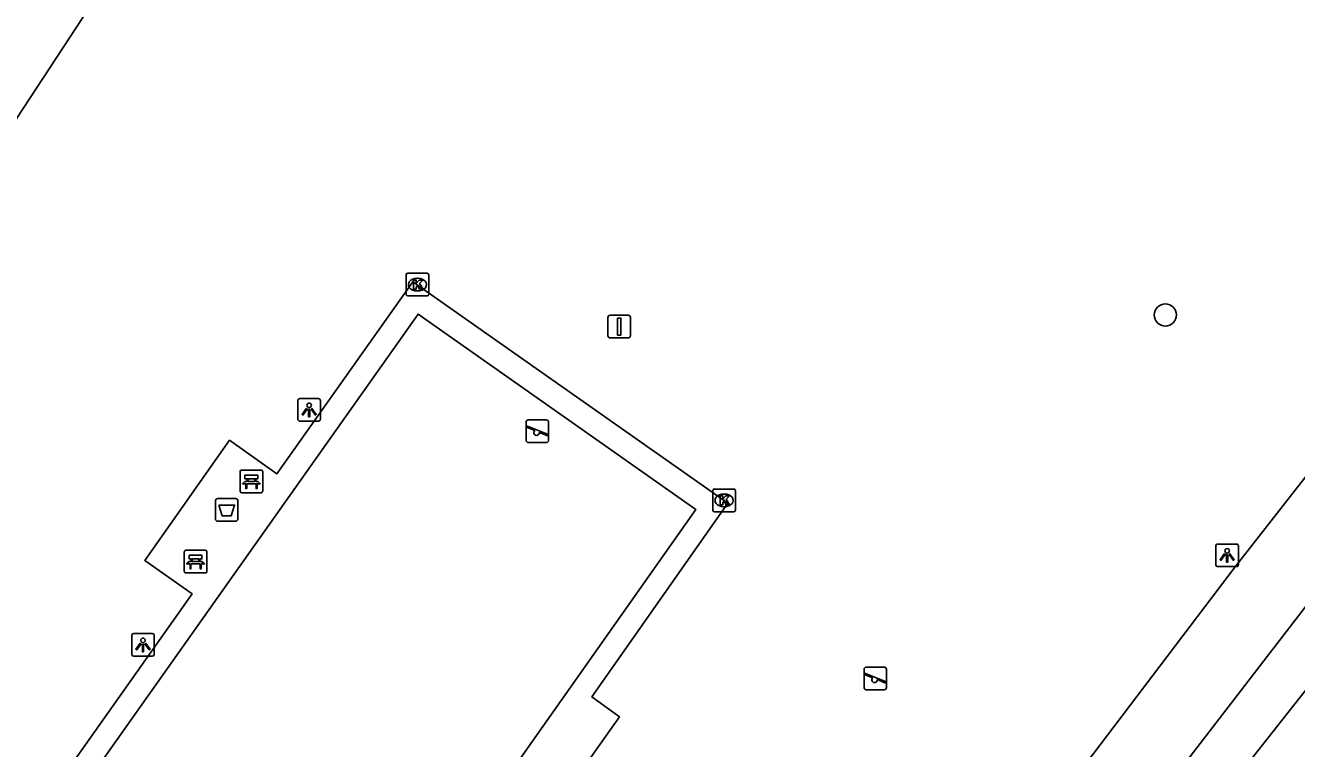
# Model space of a CAD drawing. Extents: x 159040 to 160094, y 381214 to 382518.
# Drawn here: x 159439.8 to 159495.8, y 381819.4 to 381851.3 of the extents above; entities that cross this region are included whole.
import ezdxf

# ---------------------------------------------------------------- set-up
doc = ezdxf.new("R2010")
doc.units = 0
for name, color, linetype in [('IMGEO_Afvalbak', 7, 'Continuous'), ('IMGEO_Bank', 7, 'Continuous'), ('IMGEO_Boom', 7, 'Continuous'), ('IMGEO_Groenvoorziening', 7, 'Continuous'), ('IMGEO_Kolk', 7, 'Continuous'), ('IMGEO_Lichtpunt', 7, 'Continuous'), ('IMGEO_Speelvoorziening', 7, 'Continuous'), ('IMGEO_Verkeersbordpaal', 7, 'Continuous'), ('IMGEO_Voetpad_gesloten', 7, 'Continuous'), ('IMGEO_Voetpad_open', 7, 'Continuous')]:
    doc.layers.add(name, color=color, linetype=linetype)

msp = doc.modelspace()

# ---------------------------------------------------------------- linework, layer by layer
at = {"layer": 'IMGEO_Afvalbak'}
for p, q in [((159448.197, 381829.565), (159448.197, 381830.365)), ((159448.197, 381830.365), (159448.197, 381829.565)), ((159448.297, 381830.465), (159449.087, 381830.465)), ((159449.087, 381830.465), (159448.297, 381830.465)), ((159449.187, 381830.365), (159449.187, 381829.565)), ((159449.187, 381829.565), (159449.187, 381830.365)), ((159449.087, 381829.465), (159448.297, 381829.465)), ((159448.297, 381829.465), (159449.087, 381829.465))]:
    msp.add_line(p, q, dxfattribs=at)
msp.add_lwpolyline([(159448.34, 381830.179), (159449.044, 381830.179), (159448.895, 381829.709), (159448.489, 381829.709), (159448.34, 381830.179)], dxfattribs=at)
for centre, start, end in [((159448.297, 381830.365), 90, 180), ((159448.297, 381830.365), 90, 180), ((159449.087, 381830.365), 0, 90), ((159449.087, 381830.365), 360, 90), ((159448.297, 381829.565), 180, 270), ((159448.297, 381829.565), 180, 270), ((159449.087, 381829.565), 270, 0), ((159449.087, 381829.565), 270, 0)]:
    msp.add_arc(centre, 0.1, start, end, dxfattribs=at)
at = {"layer": 'IMGEO_Bank'}
for p, q in [((159449.282, 381830.801), (159449.282, 381831.642)), ((159449.282, 381831.642), (159449.282, 381830.801)), ((159449.357, 381831.726), (159450.198, 381831.726)), ((159450.198, 381831.726), (159449.357, 381831.726)), ((159450.282, 381831.651), (159450.282, 381830.81)), ((159450.282, 381830.81), (159450.282, 381831.651)), ((159449.979, 381831.124), (159449.586, 381831.124)), ((159449.591, 381831.232), (159449.591, 381831.338)), ((159449.635, 381831.338), (159449.635, 381831.232)), ((159449.923, 381831.344), (159449.641, 381831.344)), ((159449.641, 381831.226), (159449.923, 381831.226)), ((159449.929, 381831.232), (159449.929, 381831.338)), ((159449.973, 381831.338), (159449.973, 381831.232)), ((159450.207, 381830.726), (159449.366, 381830.726)), ((159449.366, 381830.726), (159450.207, 381830.726)), ((159446.824, 381827.263), (159446.824, 381828.104)), ((159446.824, 381828.104), (159446.824, 381827.263)), ((159446.899, 381828.188), (159447.74, 381828.188)), ((159447.74, 381828.188), (159446.899, 381828.188)), ((159447.133, 381827.694), (159447.133, 381827.8)), ((159447.177, 381827.8), (159447.177, 381827.694)), ((159447.465, 381827.806), (159447.183, 381827.806)), ((159447.183, 381827.688), (159447.465, 381827.688)), ((159447.471, 381827.694), (159447.471, 381827.8)), ((159447.515, 381827.8), (159447.515, 381827.694)), ((159447.824, 381828.113), (159447.824, 381827.272)), ((159447.824, 381827.272), (159447.824, 381828.113)), ((159447.749, 381827.188), (159446.908, 381827.188)), ((159446.908, 381827.188), (159447.749, 381827.188)), ((159447.521, 381827.586), (159447.128, 381827.586))]:
    msp.add_line(p, q, dxfattribs=at)
for points in [[(159449.529, 381831.124), (159449.387, 381831.124), (159449.499, 381831.226), (159449.585, 381831.226)], [(159449.585, 381831.344), (159449.499, 381831.344), (159449.499, 381831.505), (159450.062, 381831.505), (159450.062, 381831.344), (159449.979, 381831.344)], [(159449.579, 381831.117), (159449.579, 381830.91), (159449.536, 381830.91), (159449.536, 381831.117)], [(159449.979, 381831.226), (159450.062, 381831.226), (159450.174, 381831.124), (159450.035, 381831.124)], [(159450.029, 381831.117), (159450.029, 381830.91), (159449.985, 381830.91), (159449.985, 381831.117)], [(159447.071, 381827.586), (159446.929, 381827.586), (159447.041, 381827.688), (159447.127, 381827.688)], [(159447.127, 381827.806), (159447.041, 381827.806), (159447.041, 381827.967), (159447.604, 381827.967), (159447.604, 381827.806), (159447.521, 381827.806)], [(159447.521, 381827.688), (159447.604, 381827.688), (159447.716, 381827.586), (159447.577, 381827.586)], [(159447.121, 381827.579), (159447.121, 381827.372), (159447.078, 381827.372), (159447.078, 381827.579)], [(159447.571, 381827.579), (159447.571, 381827.372), (159447.527, 381827.372), (159447.527, 381827.579)]]:
    msp.add_lwpolyline(points, dxfattribs=at)
for centre, radius, start, end in [((159449.36, 381831.648), 0.0779, 92.4484, 184.2845), ((159449.36, 381831.648), 0.0779, 92.4484, 184.2845), ((159450.204, 381831.648), 0.0779, 2.4484, 94.2845), ((159450.204, 381831.648), 0.0779, 2.4484, 94.2845), ((159449.529, 381831.117), 0.00671, 2.8957, 87.1043), ((159449.586, 381831.117), 0.00671, 92.8957, 177.1043), ((159449.584, 381831.337), 0.00671, 2.8957, 87.1043), ((159449.584, 381831.233), 0.00671, 272.8957, 357.1043), ((159449.641, 381831.337), 0.00671, 92.8957, 177.1043), ((159449.641, 381831.233), 0.00671, 182.8957, 267.1043), ((159449.923, 381831.337), 0.00671, 2.8957, 87.1043), ((159449.923, 381831.233), 0.00671, 272.8957, 357.1043), ((159449.98, 381831.337), 0.00671, 92.8957, 177.1043), ((159449.98, 381831.233), 0.00671, 182.8957, 267.1043), ((159449.978, 381831.117), 0.00671, 2.8957, 87.1043), ((159450.035, 381831.117), 0.00671, 92.8957, 177.1043), ((159449.36, 381830.804), 0.0779, 182.4484, 274.2845), ((159449.36, 381830.804), 0.0779, 182.4484, 274.2845), ((159450.204, 381830.804), 0.0779, 272.4484, 4.2845), ((159450.204, 381830.804), 0.0779, 272.4484, 4.2845), ((159446.902, 381828.11), 0.0779, 92.4484, 184.2845), ((159446.902, 381828.11), 0.0779, 92.4484, 184.2845), ((159447.126, 381827.799), 0.00671, 2.8957, 87.1043), ((159447.126, 381827.695), 0.00671, 272.8957, 357.1043), ((159447.183, 381827.799), 0.00671, 92.8957, 177.1043), ((159447.183, 381827.695), 0.00671, 182.8957, 267.1043), ((159447.465, 381827.799), 0.00671, 2.8957, 87.1043), ((159447.465, 381827.695), 0.00671, 272.8957, 357.1043), ((159447.522, 381827.799), 0.00671, 92.8957, 177.1043), ((159447.522, 381827.695), 0.00671, 182.8957, 267.1043), ((159447.746, 381828.11), 0.0779, 2.4484, 94.2845), ((159447.746, 381828.11), 0.0779, 2.4484, 94.2845), ((159446.902, 381827.266), 0.0779, 182.4484, 274.2845), ((159446.902, 381827.266), 0.0779, 182.4484, 274.2845), ((159447.071, 381827.579), 0.00671, 2.8957, 87.1043), ((159447.128, 381827.579), 0.00671, 92.8957, 177.1043), ((159447.52, 381827.579), 0.00671, 2.8957, 87.1043), ((159447.577, 381827.579), 0.00671, 92.8957, 177.1043), ((159447.746, 381827.266), 0.0779, 272.4484, 4.2845), ((159447.746, 381827.266), 0.0779, 272.4484, 4.2845)]:
    msp.add_arc(centre, radius, start, end, dxfattribs=at)
at = {"layer": 'IMGEO_Boom'}
msp.add_circle((159490.052, 381838.563), 0.489, dxfattribs=at)
at = {"layer": 'IMGEO_Groenvoorziening'}
msp.add_lwpolyline([(159509.885, 381839.344), (159482.865, 381805.051), (159484.748, 381803.285), (159483.331, 381801.872)], dxfattribs=at)
at = {"layer": 'IMGEO_Kolk'}
for p, q in [((159456.598, 381839.474), (159456.598, 381840.326)), ((159456.673, 381840.4), (159457.525, 381840.4)), ((159457.086, 381840.18), (159457.111, 381840.18)), ((159457.599, 381840.326), (159457.599, 381839.474)), ((159457.109, 381839.62), (159457.084, 381839.62)), ((159457.525, 381839.4), (159456.673, 381839.4)), ((159470.108, 381829.963), (159470.108, 381830.815)), ((159470.183, 381830.889), (159471.035, 381830.889)), ((159470.596, 381830.669), (159470.621, 381830.669)), ((159471.109, 381830.815), (159471.109, 381829.963)), ((159470.619, 381830.109), (159470.594, 381830.109)), ((159471.035, 381829.889), (159470.183, 381829.889))]:
    msp.add_line(p, q, dxfattribs=at)
for points in [[(159456.598, 381839.474), (159456.598, 381840.326)], [(159456.673, 381840.4), (159457.525, 381840.4)], [(159456.919, 381840.1), (159457.042, 381840.1), (159457.042, 381839.949), (159457.172, 381840.1), (159457.336, 381840.1), (159457.19, 381839.949), (159457.343, 381839.7), (159457.191, 381839.7), (159457.106, 381839.864), (159457.042, 381839.797), (159457.042, 381839.7), (159456.919, 381839.7), (159456.919, 381840.1)], [(159457.599, 381840.326), (159457.599, 381839.474)], [(159457.525, 381839.4), (159456.673, 381839.4)], [(159470.108, 381829.963), (159470.108, 381830.815)], [(159470.183, 381830.889), (159471.035, 381830.889)], [(159470.429, 381830.589), (159470.552, 381830.589), (159470.552, 381830.438), (159470.682, 381830.589), (159470.846, 381830.589), (159470.7, 381830.438), (159470.853, 381830.189), (159470.701, 381830.189), (159470.616, 381830.353), (159470.552, 381830.286), (159470.552, 381830.189), (159470.429, 381830.189), (159470.429, 381830.589)], [(159471.109, 381830.815), (159471.109, 381829.963)], [(159471.035, 381829.889), (159470.183, 381829.889)]]:
    msp.add_lwpolyline(points, dxfattribs=at)
for centre, start, end in [((159456.675, 381840.324), 91.552, 178.448), ((159456.675, 381840.324), 91.552, 178.448), ((159457.523, 381840.324), 1.552, 88.448), ((159457.523, 381840.324), 1.552, 88.448), ((159456.675, 381839.476), 181.552, 268.448), ((159456.675, 381839.476), 181.552, 268.448), ((159457.523, 381839.476), 271.552, 358.448), ((159457.523, 381839.476), 271.552, 358.448), ((159470.185, 381830.813), 91.552, 178.448), ((159470.185, 381830.813), 91.552, 178.448), ((159471.033, 381830.813), 1.552, 88.448), ((159471.033, 381830.813), 1.552, 88.448), ((159470.185, 381829.965), 181.552, 268.448), ((159470.185, 381829.965), 181.552, 268.448), ((159471.033, 381829.965), 271.552, 358.448), ((159471.033, 381829.965), 271.552, 358.448)]:
    msp.add_arc(centre, 0.0765, start, end, dxfattribs=at)
for centre, major_axis, ratio, start_param, end_param in [((159457.085, 381839.9), (-0.387, 0.002), 0.722429, 4.712389, 7.853982), ((159457.11, 381839.9), (-0.39, 0.002), 0.717154, 1.570796, 4.712389), ((159470.595, 381830.389), (-0.387, 0.002), 0.722429, 4.712389, 7.853982), ((159470.62, 381830.389), (-0.39, 0.002), 0.717154, 1.570796, 4.712389)]:
    msp.add_ellipse(centre, major_axis=major_axis, ratio=ratio, start_param=start_param, end_param=end_param, dxfattribs=at)
at = {"layer": 'IMGEO_Lichtpunt'}
for p, q in [((159451.828, 381834.777), (159451.828, 381833.97)), ((159451.828, 381834.777), (159451.828, 381833.97)), ((159452.73, 381834.872), (159451.922, 381834.872)), ((159452.73, 381834.872), (159451.922, 381834.872)), ((159452.824, 381833.97), (159452.824, 381834.777)), ((159452.824, 381833.97), (159452.824, 381834.777)), ((159451.922, 381833.876), (159452.73, 381833.876)), ((159451.922, 381833.876), (159452.73, 381833.876)), ((159492.273, 381828.369), (159492.273, 381827.562)), ((159492.273, 381828.369), (159492.273, 381827.562)), ((159493.175, 381828.464), (159492.367, 381828.464)), ((159493.175, 381828.464), (159492.367, 381828.464)), ((159493.269, 381827.562), (159493.269, 381828.369)), ((159493.269, 381827.562), (159493.269, 381828.369)), ((159492.367, 381827.468), (159493.175, 381827.468)), ((159492.367, 381827.468), (159493.175, 381827.468)), ((159444.508, 381824.423), (159444.508, 381823.616)), ((159444.508, 381824.423), (159444.508, 381823.616)), ((159445.41, 381824.518), (159444.602, 381824.518)), ((159445.41, 381824.518), (159444.602, 381824.518)), ((159445.504, 381823.616), (159445.504, 381824.423)), ((159445.504, 381823.616), (159445.504, 381824.423)), ((159444.602, 381823.522), (159445.41, 381823.522)), ((159444.602, 381823.522), (159445.41, 381823.522))]:
    msp.add_line(p, q, dxfattribs=at)
for points in [[(159452.202, 381834.441), (159452.241, 381834.413), (159452.053, 381834.151), (159452.015, 381834.178), (159452.202, 381834.441)], [(159452.414, 381834.413), (159452.452, 381834.44), (159452.639, 381834.178), (159452.6, 381834.15), (159452.414, 381834.413)], [(159452.304, 381834.393), (159452.351, 381834.393), (159452.351, 381834.071), (159452.304, 381834.071), (159452.304, 381834.393)], [(159492.647, 381828.033), (159492.686, 381828.005), (159492.498, 381827.743), (159492.46, 381827.77), (159492.647, 381828.033)], [(159492.749, 381827.985), (159492.796, 381827.985), (159492.796, 381827.663), (159492.749, 381827.663), (159492.749, 381827.985)], [(159492.859, 381828.005), (159492.897, 381828.032), (159493.084, 381827.77), (159493.045, 381827.742), (159492.859, 381828.005)], [(159444.882, 381824.087), (159444.921, 381824.059), (159444.733, 381823.797), (159444.695, 381823.824), (159444.882, 381824.087)], [(159444.984, 381824.039), (159445.031, 381824.039), (159445.031, 381823.717), (159444.984, 381823.717), (159444.984, 381824.039)], [(159445.094, 381824.059), (159445.132, 381824.086), (159445.319, 381823.824), (159445.28, 381823.796), (159445.094, 381824.059)]]:
    msp.add_lwpolyline(points, dxfattribs=at)
for centre in [(159452.327, 381834.575), (159492.772, 381828.167), (159445.007, 381824.221)]:
    msp.add_circle(centre, 0.0994, dxfattribs=at)
for centre, start, end in [((159451.922, 381834.777), 90, 180), ((159451.922, 381834.777), 90, 180), ((159452.73, 381834.777), 0, 90), ((159452.73, 381834.777), 0, 90), ((159451.922, 381833.97), 180, 270), ((159451.922, 381833.97), 180, 270), ((159452.73, 381833.97), 270, 0), ((159452.73, 381833.97), 270, 360), ((159492.367, 381828.369), 90, 180), ((159492.367, 381828.369), 90, 180), ((159493.175, 381828.369), 0, 90), ((159493.175, 381828.369), 0, 90), ((159492.367, 381827.562), 180, 270), ((159492.367, 381827.562), 180, 270), ((159493.175, 381827.562), 270, 0), ((159493.175, 381827.562), 270, 360), ((159444.602, 381824.423), 90, 180), ((159444.602, 381824.423), 90, 180), ((159445.41, 381824.423), 0, 90), ((159445.41, 381824.423), 0, 90), ((159444.602, 381823.616), 180, 270), ((159444.602, 381823.616), 180, 270), ((159445.41, 381823.616), 270, 0), ((159445.41, 381823.616), 270, 360)]:
    msp.add_arc(centre, 0.0946, start, end, dxfattribs=at)
at = {"layer": 'IMGEO_Speelvoorziening'}
for p, q in [((159461.983, 381833.934), (159462.773, 381833.934)), ((159462.773, 381833.934), (159461.983, 381833.934)), ((159461.883, 381833.034), (159461.883, 381833.834)), ((159461.883, 381833.834), (159461.883, 381833.034)), ((159462.266, 381833.462), (159461.927, 381833.599)), ((159461.952, 381833.659), (159462.828, 381833.306)), ((159462.804, 381833.246), (159462.464, 381833.383)), ((159462.873, 381833.834), (159462.873, 381833.034)), ((159462.873, 381833.034), (159462.873, 381833.834)), ((159462.773, 381832.934), (159461.983, 381832.934)), ((159461.983, 381832.934), (159462.773, 381832.934)), ((159476.773, 381822.138), (159476.773, 381822.938)), ((159476.773, 381822.938), (159476.773, 381822.138)), ((159477.156, 381822.566), (159476.817, 381822.703)), ((159476.842, 381822.763), (159477.718, 381822.41)), ((159476.873, 381823.038), (159477.663, 381823.038)), ((159477.663, 381823.038), (159476.873, 381823.038)), ((159477.763, 381822.938), (159477.763, 381822.138)), ((159477.763, 381822.138), (159477.763, 381822.938)), ((159477.694, 381822.35), (159477.354, 381822.487)), ((159477.663, 381822.038), (159476.873, 381822.038)), ((159476.873, 381822.038), (159477.663, 381822.038))]:
    msp.add_line(p, q, dxfattribs=at)
for centre, radius, start, end in [((159461.983, 381833.834), 0.1, 90, 180), ((159461.983, 381833.834), 0.1, 90, 180), ((159462.773, 381833.834), 0.1, 0, 90), ((159462.773, 381833.834), 0.1, 360, 90), ((159461.94, 381833.629), 0.0327, 68.078, 248.078), ((159462.345, 381833.372), 0.12, 130.9928, 5.1632), ((159462.816, 381833.276), 0.0327, 248.078, 68.078), ((159461.983, 381833.034), 0.1, 180, 270), ((159461.983, 381833.034), 0.1, 180, 270), ((159462.773, 381833.034), 0.1, 270, 0), ((159462.773, 381833.034), 0.1, 270, 0), ((159476.873, 381822.938), 0.1, 90, 180), ((159476.873, 381822.938), 0.1, 90, 180), ((159476.83, 381822.733), 0.0327, 68.078, 248.078), ((159477.663, 381822.938), 0.1, 0, 90), ((159477.663, 381822.938), 0.1, 360, 90), ((159476.873, 381822.138), 0.1, 180, 270), ((159476.873, 381822.138), 0.1, 180, 270), ((159477.235, 381822.476), 0.12, 130.9928, 5.1632), ((159477.663, 381822.138), 0.1, 270, 0), ((159477.663, 381822.138), 0.1, 270, 0), ((159477.706, 381822.38), 0.0327, 248.078, 68.078)]:
    msp.add_arc(centre, radius, start, end, dxfattribs=at)
at = {"layer": 'IMGEO_Verkeersbordpaal'}
for p, q in [((159465.49, 381837.648), (159465.49, 381838.448)), ((159465.49, 381838.448), (159465.49, 381837.648)), ((159465.59, 381838.548), (159466.38, 381838.548)), ((159466.38, 381838.548), (159465.59, 381838.548)), ((159466.48, 381838.448), (159466.48, 381837.648)), ((159466.48, 381837.648), (159466.48, 381838.448)), ((159466.38, 381837.548), (159465.59, 381837.548)), ((159465.59, 381837.548), (159466.38, 381837.548))]:
    msp.add_line(p, q, dxfattribs=at)
msp.add_lwpolyline([(159465.91, 381838.423), (159466.06, 381838.423), (159466.06, 381837.673), (159465.91, 381837.673), (159465.91, 381838.423)], dxfattribs=at)
for centre, start, end in [((159465.59, 381838.448), 90, 180), ((159465.59, 381838.448), 90, 180), ((159466.38, 381838.448), 0, 90), ((159466.38, 381838.448), 360, 90), ((159465.59, 381837.648), 180, 270), ((159465.59, 381837.648), 180, 270), ((159466.38, 381837.648), 270, 0), ((159466.38, 381837.648), 270, 0)]:
    msp.add_arc(centre, 0.1, start, end, dxfattribs=at)
at = {"layer": 'IMGEO_Voetpad_gesloten'}
for points in [[(159541.681, 381888.085), (159541.29, 381887.644), (159530.651, 381874.939), (159515.594, 381856.142), (159513.48, 381853.503), (159500, 381836.251), (159493.127, 381827.455), (159476.248, 381805.204), (159456.019, 381778.168), (159453.905, 381775.716)], [(159507.227, 381839.33), (159502.586, 381833.972), (159500, 381830.61), (159481.75, 381806.882)]]:
    msp.add_lwpolyline(points, dxfattribs=at)
at = {"layer": 'IMGEO_Voetpad_open'}
for points in [[(159436.502, 381842.757), (159442.358, 381851.669), (159451.35, 381865.049), (159460.955, 381879.064), (159469.411, 381891.03), (159472.853, 381895.902)], [(159470.78, 381830.265), (159456.894, 381840.028), (159450.91, 381831.559), (159448.82, 381833.037), (159445.081, 381827.745), (159447.171, 381826.267), (159441.259, 381817.9), (159455.181, 381808.151), (159461.285, 381816.776), (159462.526, 381815.923), (159465.998, 381820.843), (159464.786, 381821.725), (159470.78, 381830.265)], [(159454.966, 381809.566), (159469.369, 381829.983), (159457.123, 381838.591), (159442.688, 381818.192), (159454.966, 381809.566)]]:
    msp.add_lwpolyline(points, dxfattribs=at)

doc.saveas('drawing.dxf')
